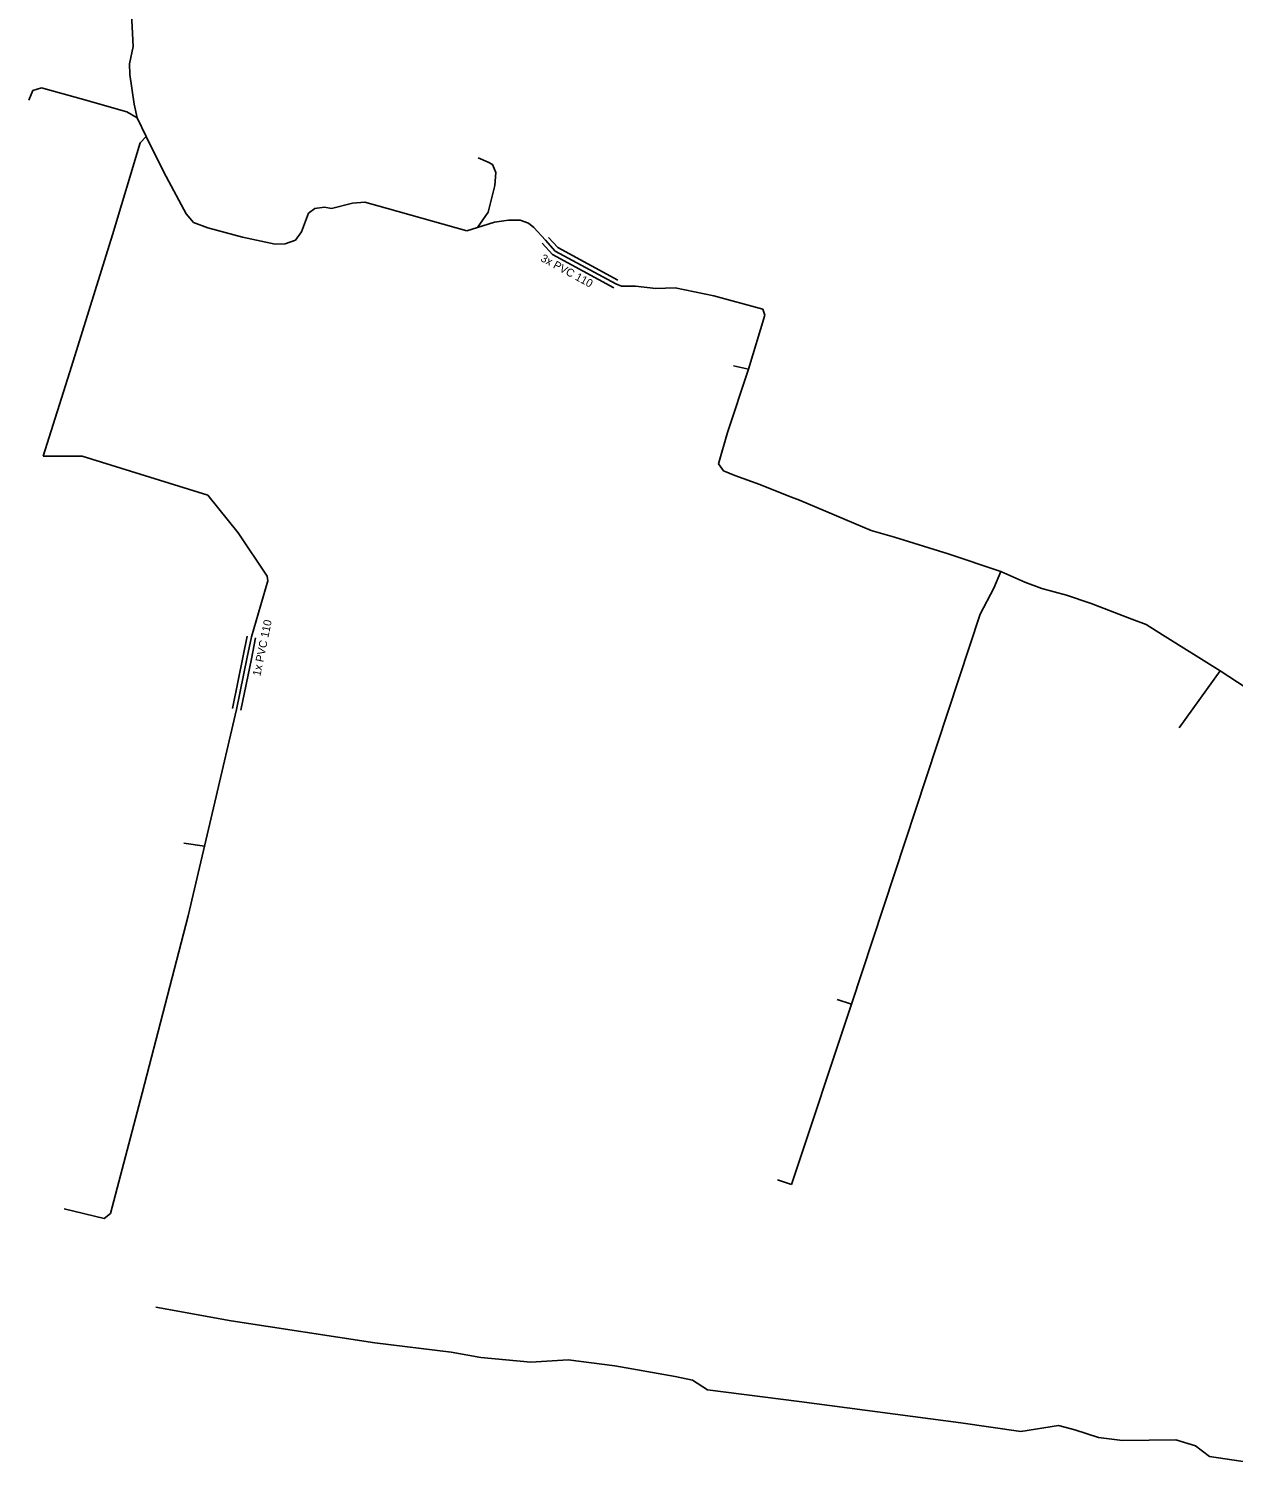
# Model space of a CAD drawing. Extents: x -651943 to -618711, y -1138561 to -1100552.
# Drawn here: x -632986.1 to -632873.2, y -1115785.7 to -1115650.4 of the extents above; entities that cross this region are included whole.
import ezdxf

# ---------------------------------------------------------------- set-up
doc = ezdxf.new("R2010")
doc.units = 0
for name, color, linetype in [('KT optika', 7, 'Continuous'), ('KT trasa', 7, 'Continuous'), ('KT zařízení', 7, 'Continuous')]:
    doc.layers.add(name, color=color, linetype=linetype)

msp = doc.modelspace()

# ---------------------------------------------------------------- linework, layer by layer
at = {"layer": 'KT optika'}
for p, q in [((-632976.36, -1115652.08), (-632976.54, -1115648.38)), ((-632976.71, -1115653.69), (-632976.36, -1115652.08)), ((-632976.66, -1115654.71), (-632976.71, -1115653.69)), ((-632976.27, -1115657.49), (-632976.66, -1115654.71)), ((-632985.75, -1115656.19), (-632986.13, -1115657.12)), ((-632984.96, -1115655.96), (-632985.75, -1115656.19)), ((-632981.22, -1115656.97), (-632984.96, -1115655.96)), ((-632976.93, -1115658.21), (-632981.22, -1115656.97)), ((-632975.97, -1115658.75), (-632976.93, -1115658.21)), ((-632975.97, -1115658.75), (-632976.27, -1115657.49)), ((-632975.12, -1115660.51), (-632975.97, -1115658.75)), ((-632978.28, -1115669.72), (-632975.7, -1115661.1)), ((-632975.7, -1115661.1), (-632975.12, -1115660.51)), ((-632975.12, -1115660.51), (-632973.48, -1115663.86)), ((-632943.06, -1115662.92), (-632944, -1115662.5)), ((-632973.48, -1115663.86), (-632971.38, -1115667.76)), ((-632942.67, -1115663.14), (-632943.06, -1115662.92)), ((-632942.36, -1115663.9), (-632942.67, -1115663.14)), ((-632942.44, -1115665.12), (-632942.36, -1115663.9)), ((-632943.07, -1115667.62), (-632942.44, -1115665.12)), ((-632971.38, -1115667.76), (-632970.69, -1115668.58)), ((-632960.56, -1115669.46), (-632959.92, -1115667.71)), ((-632959.92, -1115667.71), (-632959.31, -1115667.25)), ((-632959.31, -1115667.25), (-632958.42, -1115667.14)), ((-632958.42, -1115667.14), (-632957.77, -1115667.27)), ((-632957.77, -1115667.27), (-632955.79, -1115666.75)), ((-632955.79, -1115666.75), (-632954.63, -1115666.67)), ((-632954.63, -1115666.67), (-632952.5, -1115667.25)), ((-632952.5, -1115667.25), (-632945.08, -1115669.35)), ((-632944.08, -1115669.06), (-632943.07, -1115667.62)), ((-632970.69, -1115668.58), (-632969.36, -1115669.08)), ((-632969.36, -1115669.08), (-632966.11, -1115669.95)), ((-632945.08, -1115669.35), (-632944.08, -1115669.06)), ((-632944.08, -1115669.06), (-632942.47, -1115668.56)), ((-632942.47, -1115668.56), (-632941.15, -1115668.36)), ((-632941.15, -1115668.36), (-632940.06, -1115668.37)), ((-632940.06, -1115668.37), (-632939.28, -1115668.63)), ((-632939.28, -1115668.63), (-632938.8, -1115669.06)), ((-632938.8, -1115669.06), (-632937.71, -1115670.24)), ((-632982.13, -1115682.08), (-632978.28, -1115669.72)), ((-632966.11, -1115669.95), (-632963.05, -1115670.61)), ((-632963.05, -1115670.61), (-632962.1, -1115670.58)), ((-632962.1, -1115670.58), (-632961.14, -1115670.24)), ((-632961.14, -1115670.24), (-632960.56, -1115669.46)), ((-632937.71, -1115670.24), (-632936.78, -1115671.25)), ((-632936.78, -1115671.25), (-632931.09, -1115674.34)), ((-632931.09, -1115674.34), (-632930.58, -1115674.56)), ((-632930.58, -1115674.56), (-632929.25, -1115674.54)), ((-632929.25, -1115674.54), (-632927.36, -1115674.77)), ((-632927.36, -1115674.77), (-632925.54, -1115674.7)), ((-632925.54, -1115674.7), (-632921.9, -1115675.44)), ((-632921.9, -1115675.44), (-632917.32, -1115676.69)), ((-632917.14, -1115677.26), (-632918.66, -1115682.33)), ((-632917.32, -1115676.69), (-632917.14, -1115677.26)), ((-632984.8, -1115690.48), (-632982.13, -1115682.08)), ((-632918.66, -1115682.33), (-632920.63, -1115688.26)), ((-632918.66, -1115682.33), (-632920.08, -1115682)), ((-632920.63, -1115688.26), (-632921.47, -1115691.2)), ((-632984.8, -1115690.48), (-632981.13, -1115690.49)), ((-632978.4, -1115691.33), (-632981.13, -1115690.49)), ((-632969.34, -1115694.15), (-632978.4, -1115691.33)), ((-632921.47, -1115691.2), (-632921.02, -1115691.85)), ((-632921.02, -1115691.85), (-632919.94, -1115692.3)), ((-632919.94, -1115692.3), (-632917.61, -1115693.14)), ((-632917.61, -1115693.14), (-632914.89, -1115694.24)), ((-632966.5, -1115697.67), (-632969.34, -1115694.15)), ((-632914.89, -1115694.24), (-632913.88, -1115694.62)), ((-632913.88, -1115694.62), (-632907.17, -1115697.44)), ((-632963.78, -1115701.72), (-632966.5, -1115697.67)), ((-632907.17, -1115697.44), (-632904.99, -1115698.08)), ((-632904.99, -1115698.08), (-632899.95, -1115699.65)), ((-632899.95, -1115699.65), (-632895.02, -1115701.31)), ((-632963.73, -1115702.16), (-632963.78, -1115701.72)), ((-632895.02, -1115701.31), (-632895.65, -1115702.86)), ((-632895.02, -1115701.31), (-632892.77, -1115702.3)), ((-632965.26, -1115707.43), (-632963.73, -1115702.16)), ((-632895.65, -1115702.86), (-632896.94, -1115705.29)), ((-632892.77, -1115702.3), (-632891.16, -1115702.89)), ((-632891.16, -1115702.89), (-632888.86, -1115703.52)), ((-632888.86, -1115703.52), (-632886.54, -1115704.31)), ((-632886.54, -1115704.31), (-632882.73, -1115705.75)), ((-632909.02, -1115741.87), (-632896.94, -1115705.29)), ((-632882.73, -1115705.75), (-632881.37, -1115706.26)), ((-632881.37, -1115706.26), (-632879.84, -1115707.23)), ((-632965.65, -1115709.34), (-632965.26, -1115707.43)), ((-632879.84, -1115707.23), (-632874.45, -1115710.62)), ((-632966.66, -1115714.22), (-632965.65, -1115709.34)), ((-632874.45, -1115710.62), (-632878.29, -1115715.94)), ((-632874.45, -1115710.62), (-632872.01, -1115712.21)), ((-632968.69, -1115722.93), (-632966.66, -1115714.22)), ((-632971.21, -1115733.57), (-632968.69, -1115722.93)), ((-632971.61, -1115726.78), (-632969.66, -1115727.04)), ((-632975.5, -1115750.19), (-632971.21, -1115733.57)), ((-632914.62, -1115758.78), (-632909.02, -1115741.87)), ((-632909.02, -1115741.87), (-632910.35, -1115741.43)), ((-632978.49, -1115761.47), (-632975.5, -1115750.19)), ((-632914.62, -1115758.78), (-632915.95, -1115758.34)), ((-632982.81, -1115761.05), (-632979.08, -1115761.96)), ((-632979.08, -1115761.96), (-632978.49, -1115761.47)), ((-632974.24, -1115770.25), (-632967.15, -1115771.55)), ((-632967.15, -1115771.55), (-632953.68, -1115773.62)), ((-632953.68, -1115773.62), (-632946.54, -1115774.49)), ((-632946.54, -1115774.49), (-632943.77, -1115774.97)), ((-632943.77, -1115774.97), (-632939.06, -1115775.43)), ((-632939.06, -1115775.43), (-632935.58, -1115775.21)), ((-632935.58, -1115775.21), (-632931.18, -1115775.75)), ((-632931.18, -1115775.75), (-632925.54, -1115776.76)), ((-632925.54, -1115776.76), (-632923.92, -1115777.12)), ((-632923.92, -1115777.12), (-632922.51, -1115778.02)), ((-632922.51, -1115778.02), (-632913.9, -1115779.12)), ((-632913.9, -1115779.12), (-632898.75, -1115781.11)), ((-632898.75, -1115781.11), (-632893.14, -1115781.91)), ((-632893.14, -1115781.91), (-632889.59, -1115781.37)), ((-632889.59, -1115781.37), (-632888.06, -1115781.76)), ((-632888.06, -1115781.76), (-632885.84, -1115782.49)), ((-632885.84, -1115782.49), (-632883.59, -1115782.76)), ((-632883.59, -1115782.76), (-632878.59, -1115782.7)), ((-632878.59, -1115782.7), (-632876.75, -1115783.25)), ((-632876.75, -1115783.25), (-632875.46, -1115784.26)), ((-632875.46, -1115784.26), (-632865.78, -1115785.73))]:
    msp.add_line(p, q, dxfattribs=at)
at = {"layer": 'KT trasa'}
for p, q in [((-632976.36, -1115652.08), (-632976.54, -1115648.38)), ((-632976.71, -1115653.69), (-632976.36, -1115652.08)), ((-632976.66, -1115654.71), (-632976.71, -1115653.69)), ((-632976.27, -1115657.49), (-632976.66, -1115654.71)), ((-632985.75, -1115656.19), (-632986.13, -1115657.12)), ((-632984.96, -1115655.96), (-632985.75, -1115656.19)), ((-632981.22, -1115656.97), (-632984.96, -1115655.96)), ((-632976.93, -1115658.21), (-632981.22, -1115656.97)), ((-632975.97, -1115658.75), (-632976.93, -1115658.21)), ((-632975.97, -1115658.75), (-632976.27, -1115657.49)), ((-632975.12, -1115660.51), (-632975.97, -1115658.75)), ((-632978.28, -1115669.72), (-632975.7, -1115661.1)), ((-632975.7, -1115661.1), (-632975.12, -1115660.51)), ((-632975.12, -1115660.51), (-632973.48, -1115663.86)), ((-632943.06, -1115662.92), (-632944, -1115662.5)), ((-632973.48, -1115663.86), (-632971.38, -1115667.76)), ((-632942.67, -1115663.14), (-632943.06, -1115662.92)), ((-632942.36, -1115663.9), (-632942.67, -1115663.14)), ((-632942.44, -1115665.12), (-632942.36, -1115663.9)), ((-632943.07, -1115667.62), (-632942.44, -1115665.12)), ((-632971.38, -1115667.76), (-632970.69, -1115668.58)), ((-632960.56, -1115669.46), (-632959.92, -1115667.71)), ((-632959.92, -1115667.71), (-632959.31, -1115667.25)), ((-632959.31, -1115667.25), (-632958.42, -1115667.14)), ((-632958.42, -1115667.14), (-632957.77, -1115667.27)), ((-632957.77, -1115667.27), (-632955.79, -1115666.75)), ((-632955.79, -1115666.75), (-632954.63, -1115666.67)), ((-632954.63, -1115666.67), (-632952.5, -1115667.25)), ((-632952.5, -1115667.25), (-632945.08, -1115669.35)), ((-632944.08, -1115669.06), (-632943.07, -1115667.62)), ((-632970.69, -1115668.58), (-632969.36, -1115669.08)), ((-632969.36, -1115669.08), (-632966.11, -1115669.95)), ((-632945.08, -1115669.35), (-632944.08, -1115669.06)), ((-632944.08, -1115669.06), (-632942.47, -1115668.56)), ((-632942.47, -1115668.56), (-632941.15, -1115668.36)), ((-632941.15, -1115668.36), (-632940.06, -1115668.37)), ((-632940.06, -1115668.37), (-632939.28, -1115668.63)), ((-632939.28, -1115668.63), (-632938.8, -1115669.06)), ((-632938.8, -1115669.06), (-632937.71, -1115670.24)), ((-632982.13, -1115682.08), (-632978.28, -1115669.72)), ((-632966.11, -1115669.95), (-632963.05, -1115670.61)), ((-632963.05, -1115670.61), (-632962.1, -1115670.58)), ((-632962.1, -1115670.58), (-632961.14, -1115670.24)), ((-632961.14, -1115670.24), (-632960.56, -1115669.46)), ((-632937.71, -1115670.24), (-632936.78, -1115671.25)), ((-632936.78, -1115671.25), (-632931.09, -1115674.34)), ((-632931.09, -1115674.34), (-632930.58, -1115674.56)), ((-632930.58, -1115674.56), (-632929.25, -1115674.54)), ((-632929.25, -1115674.54), (-632927.36, -1115674.77)), ((-632927.36, -1115674.77), (-632925.54, -1115674.7)), ((-632925.54, -1115674.7), (-632921.9, -1115675.44)), ((-632921.9, -1115675.44), (-632917.32, -1115676.69)), ((-632917.14, -1115677.26), (-632918.66, -1115682.33)), ((-632917.32, -1115676.69), (-632917.14, -1115677.26)), ((-632984.8, -1115690.48), (-632982.13, -1115682.08)), ((-632918.66, -1115682.33), (-632920.63, -1115688.26)), ((-632918.66, -1115682.33), (-632920.08, -1115682)), ((-632920.63, -1115688.26), (-632921.47, -1115691.2)), ((-632984.8, -1115690.48), (-632981.13, -1115690.49)), ((-632978.4, -1115691.33), (-632981.13, -1115690.49)), ((-632969.34, -1115694.15), (-632978.4, -1115691.33)), ((-632921.47, -1115691.2), (-632921.02, -1115691.85)), ((-632921.02, -1115691.85), (-632919.94, -1115692.3)), ((-632919.94, -1115692.3), (-632917.61, -1115693.14)), ((-632917.61, -1115693.14), (-632914.89, -1115694.24)), ((-632966.5, -1115697.67), (-632969.34, -1115694.15)), ((-632914.89, -1115694.24), (-632913.88, -1115694.62)), ((-632913.88, -1115694.62), (-632907.17, -1115697.44)), ((-632963.78, -1115701.72), (-632966.5, -1115697.67)), ((-632907.17, -1115697.44), (-632904.99, -1115698.08)), ((-632904.99, -1115698.08), (-632899.95, -1115699.65)), ((-632899.95, -1115699.65), (-632895.02, -1115701.31)), ((-632963.73, -1115702.16), (-632963.78, -1115701.72)), ((-632895.02, -1115701.31), (-632895.65, -1115702.86)), ((-632895.02, -1115701.31), (-632892.77, -1115702.3)), ((-632965.26, -1115707.43), (-632963.73, -1115702.16)), ((-632895.65, -1115702.86), (-632896.94, -1115705.29)), ((-632892.77, -1115702.3), (-632891.16, -1115702.89)), ((-632891.16, -1115702.89), (-632888.86, -1115703.52)), ((-632888.86, -1115703.52), (-632886.54, -1115704.31)), ((-632886.54, -1115704.31), (-632882.73, -1115705.75)), ((-632909.02, -1115741.87), (-632896.94, -1115705.29)), ((-632882.73, -1115705.75), (-632881.37, -1115706.26)), ((-632881.37, -1115706.26), (-632879.84, -1115707.23)), ((-632965.65, -1115709.34), (-632965.26, -1115707.43)), ((-632879.84, -1115707.23), (-632874.45, -1115710.62)), ((-632966.66, -1115714.22), (-632965.65, -1115709.34)), ((-632874.45, -1115710.62), (-632878.29, -1115715.94)), ((-632874.45, -1115710.62), (-632872.01, -1115712.21)), ((-632968.69, -1115722.93), (-632966.66, -1115714.22)), ((-632971.21, -1115733.57), (-632968.69, -1115722.93)), ((-632971.61, -1115726.78), (-632969.66, -1115727.04)), ((-632975.5, -1115750.19), (-632971.21, -1115733.57)), ((-632914.62, -1115758.78), (-632909.02, -1115741.87)), ((-632909.02, -1115741.87), (-632910.35, -1115741.43)), ((-632978.49, -1115761.47), (-632975.5, -1115750.19)), ((-632914.62, -1115758.78), (-632915.95, -1115758.34)), ((-632982.81, -1115761.05), (-632979.08, -1115761.96)), ((-632979.08, -1115761.96), (-632978.49, -1115761.47)), ((-632974.24, -1115770.25), (-632967.15, -1115771.55)), ((-632967.15, -1115771.55), (-632953.68, -1115773.62)), ((-632953.68, -1115773.62), (-632946.54, -1115774.49)), ((-632946.54, -1115774.49), (-632943.77, -1115774.97)), ((-632943.77, -1115774.97), (-632939.06, -1115775.43)), ((-632939.06, -1115775.43), (-632935.58, -1115775.21)), ((-632935.58, -1115775.21), (-632931.18, -1115775.75)), ((-632931.18, -1115775.75), (-632925.54, -1115776.76)), ((-632925.54, -1115776.76), (-632923.92, -1115777.12)), ((-632923.92, -1115777.12), (-632922.51, -1115778.02)), ((-632922.51, -1115778.02), (-632913.9, -1115779.12)), ((-632913.9, -1115779.12), (-632898.75, -1115781.11)), ((-632898.75, -1115781.11), (-632893.14, -1115781.91)), ((-632893.14, -1115781.91), (-632889.59, -1115781.37)), ((-632889.59, -1115781.37), (-632888.06, -1115781.76)), ((-632888.06, -1115781.76), (-632885.84, -1115782.49)), ((-632885.84, -1115782.49), (-632883.59, -1115782.76)), ((-632883.59, -1115782.76), (-632878.59, -1115782.7)), ((-632878.59, -1115782.7), (-632876.75, -1115783.25)), ((-632876.75, -1115783.25), (-632875.46, -1115784.26)), ((-632875.46, -1115784.26), (-632865.78, -1115785.73))]:
    msp.add_line(p, q, dxfattribs=at)
at = {"layer": 'KT zařízení'}
for p, q in [((-632938, -1115670.51), (-632937.03, -1115671.57)), ((-632937.42, -1115669.97), (-632936.53, -1115670.93)), ((-632937.03, -1115671.57), (-632931.28, -1115674.69)), ((-632936.53, -1115670.93), (-632930.9, -1115673.99)), ((-632966.03, -1115709.19), (-632965.65, -1115707.35)), ((-632965.27, -1115709.49), (-632964.87, -1115707.51)), ((-632967.05, -1115714.14), (-632966.03, -1115709.19)), ((-632966.27, -1115714.3), (-632965.27, -1115709.49))]:
    msp.add_line(p, q, dxfattribs=at)

# ---------------------------------------------------------------- texts
for s, rotation, p in [('3x PVC 110', 331.4952, (-632938.22, -1115672.15)), ('1x PVC 110', 78.308, (-632964.43, -1115711.15))]:
    msp.add_text(s, height=0.75, rotation=rotation, dxfattribs=at).set_placement(p)

doc.saveas('drawing.dxf')
